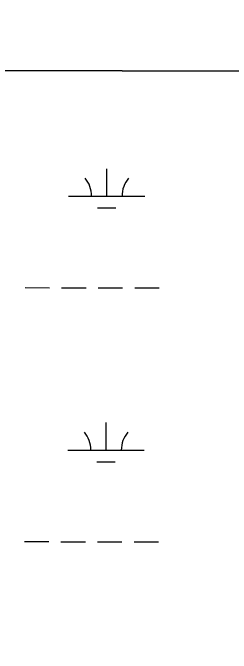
# Model space of a CAD drawing. Extents: x 3161514 to 3199414, y 831166 to 856601.
# Drawn here: x 3193180 to 3193467, y 853981 to 854820 of the extents above; entities that cross this region are included whole.
import ezdxf

# ---------------------------------------------------------------- set-up
doc = ezdxf.new("R2010")
doc.units = 0
for name, color, linetype in [('V-GRID-FRAM', 7, 'Continuous'), ('V-SITE-VEGE', 7, 'Continuous'), ('V-WETL-SWMP', 7, 'Continuous')]:
    doc.layers.add(name, color=color, linetype=linetype)

msp = doc.modelspace()

# ---------------------------------------------------------------- linework, layer by layer
at = {"layer": 'V-GRID-FRAM'}
msp.add_lwpolyline([(3165761.05, 854820.03), (3197144.33, 854733.31), (3197102.01, 836546.11), (3165702.85, 836632.88), (3165761.05, 854820.03)], dxfattribs=at)
at = {"layer": 'V-SITE-VEGE'}
msp.add_line((3193473.21, 854743.45), (3185243.66, 854766.19), dxfattribs=at)
at = {"layer": 'V-WETL-SWMP'}
for p, q in [((3194139.95, 854741.61), (3192700.18, 854745.59)), ((3193303.35, 854579.86), (3193303.45, 854615.86)), ((3193253.35, 854580), (3193353.35, 854579.72)), ((3193291.31, 854564.46), (3193315.31, 854564.4)), ((3193196.17, 854460.09), (3193228.17, 854460)), ((3193244.17, 854459.95), (3193276.17, 854459.86)), ((3193292.17, 854459.82), (3193324.17, 854459.73)), ((3193340.17, 854459.69), (3193372.17, 854459.6)), ((3193302.43, 854247.19), (3193302.53, 854283.19)), ((3193252.43, 854247.33), (3193352.43, 854247.05)), ((3193290.39, 854231.79), (3193314.39, 854231.72)), ((3193195.25, 854127.41), (3193227.25, 854127.32)), ((3193243.25, 854127.28), (3193275.25, 854127.19)), ((3193291.25, 854127.15), (3193323.25, 854127.06)), ((3193339.25, 854127.01), (3193371.25, 854126.93))]:
    msp.add_line(p, q, dxfattribs=at)
for centre, start, end in [((3193248.11, 854580.49), 359.06989, 40.61354), ((3193358.59, 854580.18), 139.06988, 180.61354), ((3193247.19, 854247.81), 359.06989, 40.61354), ((3193357.67, 854247.51), 139.06988, 180.61354)]:
    msp.add_arc(centre, 35.25, start, end, dxfattribs=at)

doc.saveas('drawing.dxf')
